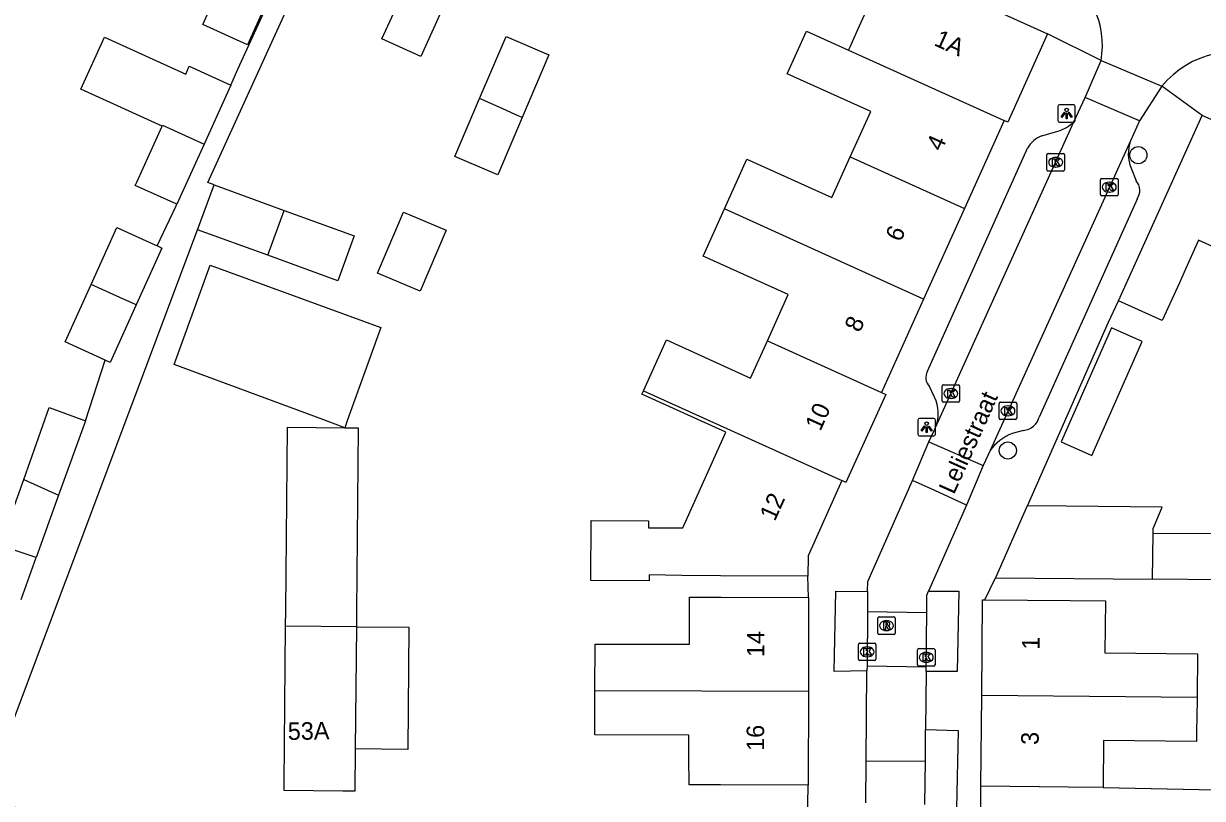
# Model space of a CAD drawing. Extents: x 161845 to 162341, y 381620 to 382158.
# Drawn here: x 162083.3 to 162150.7, y 381665.9 to 381710.2 of the extents above; entities that cross this region are included whole.
import ezdxf

# ---------------------------------------------------------------- set-up
doc = ezdxf.new("R2010")
doc.units = 0
for name, color, linetype in [('IMGEO_Boom', 7, 'Continuous'), ('IMGEO_Kolk', 7, 'Continuous'), ('IMGEO_Lichtpunt', 7, 'Continuous'), ('IMGEO_Openbare_ruimte_label', 7, 'Continuous'), ('IMGEO_Pand', 7, 'Continuous'), ('IMGEO_Pand_nummerreeks', 7, 'Continuous'), ('IMGEO_Rijbaan_lokaal_open', 7, 'Continuous'), ('IMGEO_Rioolput', 7, 'Continuous'), ('IMGEO_Voetpad_open', 7, 'Continuous')]:
    doc.layers.add(name, color=color, linetype=linetype)

msp = doc.modelspace()

# ---------------------------------------------------------------- linework, layer by layer
at = {"layer": 'IMGEO_Boom'}
for centre in [(162147.022, 381702.692), (162139.569, 381685.815)]:
    msp.add_circle(centre, 0.489, dxfattribs=at)
at = {"layer": 'IMGEO_Kolk'}
for p, q in [((162141.8, 381701.858), (162141.8, 381702.71)), ((162141.875, 381702.784), (162142.727, 381702.784)), ((162142.288, 381702.564), (162142.313, 381702.564)), ((162142.801, 381702.71), (162142.801, 381701.858)), ((162142.311, 381702.004), (162142.286, 381702.004)), ((162142.727, 381701.784), (162141.875, 381701.784)), ((162144.864, 381700.437), (162144.864, 381701.289)), ((162144.939, 381701.363), (162145.791, 381701.363)), ((162145.352, 381701.143), (162145.377, 381701.143)), ((162145.865, 381701.289), (162145.865, 381700.437)), ((162145.375, 381700.583), (162145.35, 381700.583)), ((162145.791, 381700.363), (162144.939, 381700.363)), ((162135.81, 381688.646), (162135.81, 381689.498)), ((162135.885, 381689.572), (162136.737, 381689.572)), ((162136.298, 381689.352), (162136.323, 381689.352)), ((162136.811, 381689.498), (162136.811, 381688.646)), ((162136.737, 381688.572), (162135.885, 381688.572)), ((162136.321, 381688.792), (162136.296, 381688.792)), ((162139.073, 381687.655), (162139.073, 381688.507)), ((162139.148, 381688.581), (162140, 381688.581)), ((162139.561, 381688.361), (162139.586, 381688.361)), ((162140.074, 381688.507), (162140.074, 381687.655)), ((162139.584, 381687.801), (162139.559, 381687.801)), ((162140, 381687.581), (162139.148, 381687.581)), ((162131.026, 381673.889), (162131.026, 381674.741)), ((162131.101, 381674.815), (162131.953, 381674.815)), ((162131.514, 381674.595), (162131.539, 381674.595)), ((162132.027, 381674.741), (162132.027, 381673.889)), ((162134.405, 381673.572), (162134.405, 381674.424)), ((162134.48, 381674.498), (162135.332, 381674.498)), ((162134.893, 381674.278), (162134.918, 381674.278)), ((162135.406, 381674.424), (162135.406, 381673.572)), ((162131.953, 381673.815), (162131.101, 381673.815)), ((162131.537, 381674.035), (162131.512, 381674.035)), ((162134.916, 381673.718), (162134.891, 381673.718)), ((162135.332, 381673.498), (162134.48, 381673.498))]:
    msp.add_line(p, q, dxfattribs=at)
for points in [[(162141.8, 381701.858), (162141.8, 381702.71)], [(162141.875, 381702.784), (162142.727, 381702.784)], [(162142.121, 381702.484), (162142.244, 381702.484), (162142.244, 381702.333), (162142.374, 381702.484), (162142.538, 381702.484), (162142.392, 381702.333), (162142.545, 381702.084), (162142.393, 381702.084), (162142.308, 381702.248), (162142.244, 381702.181), (162142.244, 381702.084), (162142.121, 381702.084), (162142.121, 381702.484)], [(162142.801, 381702.71), (162142.801, 381701.858)], [(162142.727, 381701.784), (162141.875, 381701.784)], [(162144.864, 381700.437), (162144.864, 381701.289)], [(162144.939, 381701.363), (162145.791, 381701.363)], [(162145.865, 381701.289), (162145.865, 381700.437)], [(162145.185, 381701.063), (162145.308, 381701.063), (162145.308, 381700.912), (162145.438, 381701.063), (162145.602, 381701.063), (162145.456, 381700.912), (162145.609, 381700.663), (162145.457, 381700.663), (162145.372, 381700.827), (162145.308, 381700.76), (162145.308, 381700.663), (162145.185, 381700.663), (162145.185, 381701.063)], [(162145.791, 381700.363), (162144.939, 381700.363)], [(162135.81, 381688.646), (162135.81, 381689.498)], [(162135.885, 381689.572), (162136.737, 381689.572)], [(162136.131, 381689.272), (162136.254, 381689.272), (162136.254, 381689.121), (162136.384, 381689.272), (162136.548, 381689.272), (162136.402, 381689.121), (162136.555, 381688.872), (162136.403, 381688.872), (162136.318, 381689.036), (162136.254, 381688.969), (162136.254, 381688.872), (162136.131, 381688.872), (162136.131, 381689.272)], [(162136.811, 381689.498), (162136.811, 381688.646)], [(162136.737, 381688.572), (162135.885, 381688.572)], [(162139.073, 381687.655), (162139.073, 381688.507)], [(162139.148, 381688.581), (162140, 381688.581)], [(162140.074, 381688.507), (162140.074, 381687.655)], [(162139.394, 381688.281), (162139.517, 381688.281), (162139.517, 381688.13), (162139.647, 381688.281), (162139.811, 381688.281), (162139.665, 381688.13), (162139.818, 381687.881), (162139.666, 381687.881), (162139.581, 381688.045), (162139.517, 381687.978), (162139.517, 381687.881), (162139.394, 381687.881), (162139.394, 381688.281)], [(162140, 381687.581), (162139.148, 381687.581)], [(162131.026, 381673.889), (162131.026, 381674.741)], [(162131.101, 381674.815), (162131.953, 381674.815)], [(162131.347, 381674.515), (162131.47, 381674.515), (162131.47, 381674.364), (162131.6, 381674.515), (162131.764, 381674.515), (162131.618, 381674.364), (162131.771, 381674.115), (162131.619, 381674.115), (162131.534, 381674.279), (162131.47, 381674.212), (162131.47, 381674.115), (162131.347, 381674.115), (162131.347, 381674.515)], [(162132.027, 381674.741), (162132.027, 381673.889)], [(162134.405, 381673.572), (162134.405, 381674.424)], [(162134.48, 381674.498), (162135.332, 381674.498)], [(162134.726, 381674.198), (162134.849, 381674.198), (162134.849, 381674.047), (162134.979, 381674.198), (162135.143, 381674.198), (162134.997, 381674.047), (162135.15, 381673.798), (162134.998, 381673.798), (162134.913, 381673.962), (162134.849, 381673.895), (162134.849, 381673.798), (162134.726, 381673.798), (162134.726, 381674.198)], [(162135.406, 381674.424), (162135.406, 381673.572)], [(162131.953, 381673.815), (162131.101, 381673.815)], [(162135.332, 381673.498), (162134.48, 381673.498)]]:
    msp.add_lwpolyline(points, dxfattribs=at)
for centre, start, end in [((162141.877, 381702.708), 91.55205, 178.44795), ((162141.877, 381702.708), 91.55205, 178.44795), ((162142.725, 381702.708), 1.55205, 88.44795), ((162142.725, 381702.708), 1.55205, 88.44795), ((162141.877, 381701.86), 181.55205, 268.44795), ((162141.877, 381701.86), 181.55205, 268.44795), ((162142.725, 381701.86), 271.55205, 358.44795), ((162142.725, 381701.86), 271.55205, 358.44795), ((162144.941, 381701.287), 91.55205, 178.44795), ((162144.941, 381701.287), 91.55205, 178.44795), ((162145.789, 381701.287), 1.55205, 88.44795), ((162145.789, 381701.287), 1.55205, 88.44795), ((162144.941, 381700.439), 181.55205, 268.44795), ((162144.941, 381700.439), 181.55205, 268.44795), ((162145.789, 381700.439), 271.55205, 358.44795), ((162145.789, 381700.439), 271.55205, 358.44795), ((162135.887, 381689.496), 91.55205, 178.44795), ((162135.887, 381689.496), 91.55205, 178.44795), ((162136.735, 381689.496), 1.55205, 88.44795), ((162136.735, 381689.496), 1.55205, 88.44795), ((162135.887, 381688.648), 181.55205, 268.44795), ((162135.887, 381688.648), 181.55205, 268.44795), ((162136.735, 381688.648), 271.55205, 358.44795), ((162136.735, 381688.648), 271.55205, 358.44795), ((162139.15, 381688.505), 91.55205, 178.44795), ((162139.15, 381688.505), 91.55205, 178.44795), ((162139.998, 381688.505), 1.55205, 88.44795), ((162139.998, 381688.505), 1.55205, 88.44795), ((162139.15, 381687.657), 181.55205, 268.44795), ((162139.15, 381687.657), 181.55205, 268.44795), ((162139.998, 381687.657), 271.55205, 358.44795), ((162139.998, 381687.657), 271.55205, 358.44795), ((162131.103, 381674.739), 91.55205, 178.44795), ((162131.103, 381674.739), 91.55205, 178.44795), ((162131.951, 381674.739), 1.55205, 88.44795), ((162131.951, 381674.739), 1.55205, 88.44795), ((162134.482, 381674.422), 91.55205, 178.44795), ((162134.482, 381674.422), 91.55205, 178.44795), ((162135.33, 381674.422), 1.55205, 88.44795), ((162135.33, 381674.422), 1.55205, 88.44795), ((162131.103, 381673.891), 181.55205, 268.44795), ((162131.103, 381673.891), 181.55205, 268.44795), ((162131.951, 381673.891), 271.55205, 358.44795), ((162131.951, 381673.891), 271.55205, 358.44795), ((162134.482, 381673.574), 181.55205, 268.44795), ((162134.482, 381673.574), 181.55205, 268.44795), ((162135.33, 381673.574), 271.55205, 358.44795), ((162135.33, 381673.574), 271.55205, 358.44795)]:
    msp.add_arc(centre, 0.0765, start, end, dxfattribs=at)
for centre, major_axis, ratio, start_param, end_param in [((162142.287, 381702.284), (-0.387, 0.002), 0.722429, 4.712389, 7.853982), ((162142.312, 381702.284), (-0.39, 0.002), 0.717154, 1.570796, 4.712389), ((162145.351, 381700.863), (-0.387, 0.002), 0.722429, 4.712389, 7.853982), ((162145.376, 381700.863), (-0.39, 0.002), 0.717154, 1.570796, 4.712389), ((162136.297, 381689.072), (-0.387, 0.002), 0.722429, 4.712389, 7.853982), ((162136.322, 381689.072), (-0.39, 0.002), 0.717154, 1.570796, 4.712389), ((162139.56, 381688.081), (-0.387, 0.002), 0.722429, 4.712389, 7.853982), ((162139.585, 381688.081), (-0.39, 0.002), 0.717154, 1.570796, 4.712389), ((162131.513, 381674.315), (-0.387, 0.002), 0.722429, 4.712389, 7.853982), ((162131.538, 381674.315), (-0.39, 0.002), 0.717154, 1.570796, 4.712389), ((162134.892, 381673.998), (-0.387, 0.002), 0.722429, 4.712389, 7.853982), ((162134.917, 381673.998), (-0.39, 0.002), 0.717154, 1.570796, 4.712389)]:
    msp.add_ellipse(centre, major_axis=major_axis, ratio=ratio, start_param=start_param, end_param=end_param, dxfattribs=at)
at = {"layer": 'IMGEO_Lichtpunt'}
for p, q in [((162142.427, 381705.475), (162142.427, 381704.668)), ((162142.427, 381705.475), (162142.427, 381704.668)), ((162143.329, 381705.57), (162142.521, 381705.57)), ((162143.329, 381705.57), (162142.521, 381705.57)), ((162143.423, 381704.668), (162143.423, 381705.475)), ((162143.423, 381704.668), (162143.423, 381705.475)), ((162142.521, 381704.574), (162143.329, 381704.574)), ((162142.521, 381704.574), (162143.329, 381704.574)), ((162134.43, 381687.553), (162134.43, 381686.746)), ((162134.43, 381687.553), (162134.43, 381686.746)), ((162135.332, 381687.648), (162134.524, 381687.648)), ((162135.332, 381687.648), (162134.524, 381687.648)), ((162135.426, 381686.746), (162135.426, 381687.553)), ((162135.426, 381686.746), (162135.426, 381687.553)), ((162134.524, 381686.652), (162135.332, 381686.652)), ((162134.524, 381686.652), (162135.332, 381686.652))]:
    msp.add_line(p, q, dxfattribs=at)
for points in [[(162142.801, 381705.139), (162142.84, 381705.111), (162142.652, 381704.849), (162142.614, 381704.876), (162142.801, 381705.139)], [(162142.903, 381705.091), (162142.95, 381705.091), (162142.95, 381704.769), (162142.903, 381704.769), (162142.903, 381705.091)], [(162143.013, 381705.111), (162143.051, 381705.138), (162143.238, 381704.876), (162143.199, 381704.848), (162143.013, 381705.111)], [(162134.804, 381687.217), (162134.843, 381687.189), (162134.655, 381686.927), (162134.617, 381686.954), (162134.804, 381687.217)], [(162134.906, 381687.169), (162134.953, 381687.169), (162134.953, 381686.847), (162134.906, 381686.847), (162134.906, 381687.169)], [(162135.016, 381687.189), (162135.054, 381687.216), (162135.241, 381686.954), (162135.202, 381686.926), (162135.016, 381687.189)]]:
    msp.add_lwpolyline(points, dxfattribs=at)
for centre in [(162142.926, 381705.273), (162134.929, 381687.351)]:
    msp.add_circle(centre, 0.0994, dxfattribs=at)
for centre, start, end in [((162142.521, 381705.475), 90, 180), ((162142.521, 381705.475), 90, 180), ((162143.329, 381705.475), 0, 90), ((162143.329, 381705.475), 0, 90), ((162142.521, 381704.668), 180, 270), ((162142.521, 381704.668), 180, 270), ((162143.329, 381704.668), 270, 0), ((162143.329, 381704.668), 270, 360), ((162134.524, 381687.553), 90, 180), ((162134.524, 381687.553), 90, 180), ((162135.332, 381687.553), 0, 90), ((162135.332, 381687.553), 0, 90), ((162134.524, 381686.746), 180, 270), ((162134.524, 381686.746), 180, 270), ((162135.332, 381686.746), 270, 0), ((162135.332, 381686.746), 270, 360)]:
    msp.add_arc(centre, 0.0946, start, end, dxfattribs=at)
at = {"layer": 'IMGEO_Pand'}
for points in [[(162097.723, 381712.549), (162096.119, 381708.994), (162093.567, 381710.146), (162095.174, 381713.708)], [(162130.463, 381708.68), (162130.573, 381708.924), (162131, 381709.87), (162132.746, 381713.736)], [(162132.746, 381713.736), (162141.842, 381709.627)], [(162106.017, 381708.325), (162103.793, 381709.339), (162105.159, 381712.334), (162107.383, 381711.32), (162106.017, 381708.325)], [(162091.243, 381704.348), (162086.595, 381706.452), (162087.939, 381709.423), (162092.588, 381707.32), (162092.79, 381707.767), (162095.158, 381706.695)], [(162109.385, 381705.932), (162110.896, 381709.468), (162113.341, 381708.423), (162111.809, 381704.837)], [(162130.564, 381702.598), (162131.733, 381705.186), (162126.961, 381707.341), (162128.057, 381709.767), (162130.463, 381708.68)], [(162141.842, 381709.627), (162139.558, 381704.572), (162139.358, 381704.662)], [(162130.463, 381708.68), (162139.358, 381704.662)], [(162095.158, 381706.695), (162093.633, 381703.323)], [(162111.809, 381704.837), (162110.415, 381701.575), (162110.06, 381701.727), (162107.97, 381702.62), (162109.385, 381705.932)], [(162111.809, 381704.837), (162111.457, 381704.996), (162110.669, 381705.352), (162109.385, 381705.932)], [(162139.358, 381704.662), (162137.092, 381699.648)], [(162145.886, 381694.369), (162150.664, 381704.961)], [(162157.566, 381702.566), (162153.351, 381704.466), (162153.083, 381703.87), (162150.664, 381704.961)], [(162092.078, 381699.884), (162089.708, 381700.955), (162089.797, 381701.152), (162091.243, 381704.348)], [(162091.243, 381704.348), (162091.266, 381704.399), (162093.633, 381703.323)], [(162093.633, 381703.323), (162092.078, 381699.884)], [(162123.369, 381699.614), (162124.655, 381702.461), (162129.511, 381700.267), (162130.564, 381702.598)], [(162130.564, 381702.598), (162137.092, 381699.648)], [(162093.269, 381698.426), (162094.204, 381700.994)], [(162094.204, 381700.994), (162098.21, 381699.535)], [(162098.21, 381699.535), (162102.216, 381698.076), (162101.28, 381695.508), (162097.275, 381696.967)], [(162097.275, 381696.967), (162098.21, 381699.535)], [(162105.979, 381694.913), (162103.552, 381695.95), (162105.041, 381699.434), (162107.468, 381698.397), (162105.979, 381694.913)], [(162125.826, 381692.08), (162127.022, 381694.726), (162122.155, 381696.926), (162123.369, 381699.614)], [(162134.753, 381694.471), (162123.369, 381699.614)], [(162137.092, 381699.648), (162134.753, 381694.471)], [(162087.188, 381695.302), (162088.658, 381698.548), (162090.95, 381697.511)], [(162097.275, 381696.967), (162093.269, 381698.426)], [(162154.598, 381695.967), (162154.068, 381696.206), (162153.192, 381696.601), (162150.467, 381697.83), (162149.639, 381695.998), (162149.37, 381695.402), (162148.392, 381693.238), (162145.886, 381694.369)], [(162090.95, 381697.511), (162090.97, 381697.502), (162091.125, 381697.432), (162091.229, 381697.385), (162089.758, 381694.133)], [(162101.674, 381687.113), (162100.414, 381687.58), (162091.922, 381690.727), (162093.988, 381696.402), (162103.741, 381692.849), (162101.838, 381687.567), (162101.674, 381687.113)], [(162087.984, 381690.984), (162085.701, 381692.017), (162087.188, 381695.302)], [(162089.758, 381694.133), (162089.5, 381694.25), (162089.029, 381694.464), (162087.188, 381695.302)], [(162134.753, 381694.471), (162132.343, 381689.136)], [(162089.758, 381694.133), (162088.274, 381690.853), (162087.984, 381690.984)], [(162147.241, 381692.043), (162145.483, 381692.821), (162142.605, 381686.314), (162144.363, 381685.536), (162147.241, 381692.043)], [(162118.74, 381689.223), (162120.053, 381692.13), (162124.867, 381689.956), (162125.826, 381692.08)], [(162125.826, 381692.08), (162132.343, 381689.136)], [(162128.145, 381678.639), (162123.146, 381678.654), (162120.947, 381678.682), (162119.064, 381678.713), (162119.062, 381678.373), (162115.747, 381678.383), (162115.757, 381681.812), (162119.027, 381681.802), (162119.026, 381681.407), (162120.986, 381681.401), (162123.452, 381686.861), (162118.652, 381689.029), (162118.74, 381689.223)], [(162118.74, 381689.223), (162130.084, 381684.095)], [(162132.343, 381689.136), (162132.588, 381689.025), (162130.313, 381683.992), (162130.084, 381684.095)], [(162083.331, 381684.161), (162084.79, 381688.265), (162086.856, 381687.521)], [(162086.856, 381687.521), (162085.32, 381683.264)], [(162098.299, 381675.783), (162098.306, 381676.667), (162098.398, 381687.142), (162101.674, 381687.113)], [(162101.674, 381687.113), (162102.439, 381687.106), (162102.347, 381676.631), (162102.339, 381675.747)], [(162084.035, 381679.701), (162081.99, 381680.387), (162083.331, 381684.161)], [(162083.331, 381684.161), (162085.32, 381683.264)], [(162130.084, 381684.095), (162128.148, 381679.808), (162128.145, 381678.639)], [(162085.32, 381683.264), (162084.035, 381679.701)], [(162140.685, 381682.662), (162140.679, 381682.649), (162138.863, 381678.543)], [(162147.863, 381681.102), (162147.866, 381681.363), (162148.379, 381682.58), (162142.901, 381682.629), (162140.685, 381682.662)], [(162147.838, 381678.463), (162147.863, 381681.102)], [(162147.863, 381681.102), (162151.879, 381681.066), (162151.855, 381678.427), (162147.838, 381678.463)], [(162138.863, 381678.543), (162147.838, 381678.463)], [(162115.968, 381672.102), (162115.976, 381674.761), (162121.369, 381674.744), (162121.378, 381677.441), (162123.185, 381677.435), (162128.184, 381677.42)], [(162128.184, 381677.42), (162128.168, 381672.062)], [(162138.073, 381671.834), (162138.125, 381677.286), (162138.254, 381677.285)], [(162138.254, 381677.285), (162143.125, 381677.238), (162145.147, 381677.219), (162145.118, 381674.257), (162150.413, 381674.207), (162150.389, 381671.718)], [(162102.278, 381668.767), (162102.257, 381666.35), (162101.562, 381666.356), (162098.216, 381666.386), (162098.219, 381666.785), (162098.299, 381675.783)], [(162102.339, 381675.747), (162098.299, 381675.783)], [(162102.339, 381675.747), (162105.346, 381675.721), (162105.285, 381668.74), (162102.278, 381668.767)], [(162102.339, 381675.747), (162102.278, 381668.767)], [(162128.151, 381666.703), (162123.152, 381666.718), (162121.36, 381666.718), (162121.343, 381668.269), (162121.346, 381669.561), (162115.96, 381669.577), (162115.968, 381672.102)], [(162115.968, 381672.102), (162128.168, 381672.062)], [(162128.168, 381672.062), (162128.151, 381666.703)], [(162138.023, 381666.639), (162138.073, 381671.834)], [(162138.073, 381671.834), (162150.389, 381671.718)], [(162150.389, 381671.718), (162150.388, 381671.573), (162150.349, 381669.749), (162150.343, 381669.197), (162145.031, 381669.248), (162145.006, 381666.572)], [(162145.006, 381666.572), (162143.023, 381666.591), (162138.023, 381666.639)]]:
    msp.add_lwpolyline(points, dxfattribs=at)
at = {"layer": 'IMGEO_Rijbaan_lokaal_open'}
for points in [[(162143.978, 381705.982), (162144.891, 381708.096)], [(162144.891, 381708.096), (162148.366, 381706.622)], [(162148.366, 381706.622), (162147.084, 381704.658)], [(162143.345, 381704.586), (162143.978, 381705.982)], [(162147.084, 381704.658), (162145.233, 381705.447), (162143.978, 381705.982)], [(162135.434, 381687.138), (162143.345, 381704.586)], [(162147.084, 381704.658), (162146.567, 381703.517)], [(162146.567, 381703.517), (162138.548, 381685.808)], [(162135.06, 381686.312), (162135.388, 381687.036), (162135.434, 381687.138)], [(162134.123, 381684.109), (162135.06, 381686.312)], [(162135.06, 381686.312), (162136.413, 381685.718), (162138.16, 381684.951)], [(162138.548, 381685.808), (162138.16, 381684.951)], [(162138.16, 381684.951), (162137.204, 381682.696)], [(162131.554, 381677.767), (162131.559, 381678.326), (162134.123, 381684.109)], [(162137.204, 381682.696), (162135.396, 381683.525), (162134.123, 381684.109)], [(162137.204, 381682.696), (162135.04, 381677.774)], [(162131.554, 381677.767), (162131.545, 381676.614)], [(162134.932, 381676.563), (162134.941, 381677.55), (162135.04, 381677.774)], [(162131.545, 381676.614), (162131.519, 381673.515)], [(162131.545, 381676.614), (162134.932, 381676.563)], [(162134.903, 381673.454), (162134.932, 381676.563)], [(162131.519, 381673.515), (162131.517, 381673.236)], [(162131.519, 381673.515), (162134.903, 381673.454)], [(162131.474, 381668.069), (162131.517, 381673.236)], [(162134.901, 381673.199), (162134.87, 381669.886)], [(162134.901, 381673.199), (162134.903, 381673.454)], [(162134.854, 381668.084), (162134.87, 381669.886)], [(162131.454, 381665.682), (162131.474, 381668.069)], [(162131.474, 381668.069), (162134.854, 381668.084)], [(162134.831, 381665.601), (162134.854, 381668.084)]]:
    msp.add_lwpolyline(points, dxfattribs=at)
for centre, radius, start, end in [((162139.982, 381708.972), 4.986, 349.88366, 60.62741), ((162152.569, 381703.18), 5.432, 64.6686, 140.68256)]:
    msp.add_arc(centre, radius, start, end, dxfattribs=at)
at = {"layer": 'IMGEO_Rioolput'}
for p, q in [((162132.13, 381675.383), (162132.13, 381676.235)), ((162132.205, 381676.309), (162133.057, 381676.309)), ((162133.131, 381676.235), (162133.131, 381675.383)), ((162132.641, 381675.529), (162132.616, 381675.529)), ((162132.618, 381676.089), (162132.643, 381676.089)), ((162133.057, 381675.309), (162132.205, 381675.309))]:
    msp.add_line(p, q, dxfattribs=at)
for points in [[(162132.13, 381675.383), (162132.13, 381676.235)], [(162132.205, 381676.309), (162133.057, 381676.309)], [(162133.131, 381676.235), (162133.131, 381675.383)], [(162132.719, 381676.007), (162132.467, 381676.009), (162132.467, 381675.609)], [(162132.467, 381675.609), (162132.591, 381675.609), (162132.591, 381675.771), (162132.602, 381675.771)], [(162132.645, 381675.928), (162132.591, 381675.928), (162132.591, 381675.847)], [(162132.591, 381675.847), (162132.643, 381675.847)], [(162132.649, 381675.742), (162132.72, 381675.609), (162132.86, 381675.609), (162132.795, 381675.735)], [(162133.057, 381675.309), (162132.205, 381675.309)]]:
    msp.add_lwpolyline(points, dxfattribs=at)
for centre, radius, start, end in [((162132.207, 381676.233), 0.0765, 91.55205, 178.44795), ((162132.207, 381676.233), 0.0765, 91.55205, 178.44795), ((162133.055, 381676.233), 0.0765, 1.55205, 88.44795), ((162133.055, 381676.233), 0.0765, 1.55205, 88.44795), ((162132.601, 381675.718), 0.0533, 26.02933, 88.69889), ((162132.627, 381676.036), 0.19, 274.7715, 282.96867), ((162132.651, 381675.832), 0.0964, 77.00612, 93.18647), ((162132.665, 381675.889), 0.0378, 276.66336, 79.67722), ((162132.718, 381675.897), 0.109, 350.36119, 89.41601), ((162132.716, 381675.897), 0.112, 277.58423, 350.98172), ((162132.7, 381675.682), 0.108, 29.51342, 73.79051), ((162132.207, 381675.385), 0.0765, 181.55205, 268.44795), ((162132.207, 381675.385), 0.0765, 181.55205, 268.44795), ((162133.055, 381675.385), 0.0765, 271.55205, 358.44795), ((162133.055, 381675.385), 0.0765, 271.55205, 358.44795)]:
    msp.add_arc(centre, radius, start, end, dxfattribs=at)
for centre, major_axis, ratio, start_param, end_param in [((162132.617, 381675.809), (-0.387, 0.002), 0.722429, 4.712389, 7.853982), ((162132.642, 381675.809), (-0.39, 0.002), 0.717154, 1.570796, 4.712389)]:
    msp.add_ellipse(centre, major_axis=major_axis, ratio=ratio, start_param=start_param, end_param=end_param, dxfattribs=at)
at = {"layer": 'IMGEO_Voetpad_open'}
for points in [[(162095.158, 381706.695), (162095.567, 381707.599), (162104.332, 381726.702)], [(162094.204, 381700.994), (162093.858, 381701.12), (162102.44, 381719.975)], [(162144.891, 381708.096), (162141.842, 381709.627)], [(162150.664, 381704.961), (162148.366, 381706.622)], [(162141.512, 381703.796), (162142.425, 381704.054)], [(162134.981, 381690.35), (162140.69, 381703.082)], [(162146.61, 381701.939), (162146.893, 381701.229)], [(162090.95, 381697.511), (162092.017, 381699.75), (162092.078, 381699.884)], [(162146.948, 381700.176), (162141.365, 381687.724)], [(162068.379, 381661.411), (162072.739, 381661.332), (162076.93, 381661.252), (162078.735, 381661.272), (162079.661, 381662.314), (162081.862, 381661.656), (162083.454, 381663.134), (162082.012, 381668.432), (162093.269, 381698.426)], [(162140.685, 381682.662), (162145.306, 381693.112), (162145.886, 381694.369)], [(162086.856, 381687.521), (162087.984, 381690.984)], [(162135.381, 381688.866), (162135.099, 381689.474)], [(162140.467, 381686.959), (162139.807, 381686.791)], [(162083.18, 381677.3), (162084.035, 381679.701)], [(162128.184, 381677.42), (162128.145, 381678.639)], [(162138.254, 381677.285), (162138.863, 381678.543)], [(162131.517, 381673.236), (162129.634, 381673.189), (162129.729, 381677.772), (162131.554, 381677.767)], [(162135.04, 381677.774), (162136.761, 381677.79), (162136.666, 381673.194), (162134.901, 381673.199)], [(162134.87, 381669.886), (162136.732, 381669.817), (162136.624, 381665.374), (162135.327, 381665.392)], [(162128.016, 381650.22), (162128.144, 381665.62), (162128.151, 381666.703)], [(162138.022, 381665.19), (162138.023, 381666.639)], [(162145.006, 381666.572), (162162.379, 381666.199)]]:
    msp.add_lwpolyline(points, dxfattribs=at)
for centre, radius, start, end in [((162141.647, 381706.461), 2.53, 287.91421, 312.16402), ((162142.006, 381702.397), 1.484, 109.45323, 152.50279), ((162148.767, 381702.787), 2.317, 161.64766, 201.47415), ((162146.266, 381700.668), 0.841, 324.1744, 41.80548), ((162135.573, 381689.984), 0.696, 148.23611, 227.10738), ((162133.477, 381687.943), 2.116, 337.64747, 25.8661), ((162140.328, 381688.032), 1.082, 277.39437, 343.46053), ((162140.956, 381684.021), 2.999, 112.53479, 143.42911)]:
    msp.add_arc(centre, radius, start, end, dxfattribs=at)

# ---------------------------------------------------------------- texts
at = {"layer": 'IMGEO_Openbare_ruimte_label'}
msp.add_text('Leliestraat', height=1, rotation=65.79316, dxfattribs=at).set_placement((162136.488, 381683.262))
at = {"layer": 'IMGEO_Pand_nummerreeks'}
for s, rotation, p in [('1A', 335.6894, (162135.294, 381708.986)), ('4', 65.68388, (162135.778, 381702.86)), ('6', 65.68546, (162133.441, 381697.685)), ('8', 65.68546, (162131.104, 381692.514)), ('10', 65.68051, (162128.853, 381686.878)), ('12', 65.69617, (162126.252, 381681.732)), ('14', 89.82358, (162125.654, 381674.014)), ('1', 89.45111, (162141.377, 381674.431)), ('53A', 0.88236, (162098.428, 381669.279)), ('16', 89.82259, (162125.637, 381668.655)), ('3', 89.45017, (162141.326, 381668.994))]:
    msp.add_text(s, height=1, rotation=rotation, dxfattribs=at).set_placement(p)

doc.saveas('drawing.dxf')
